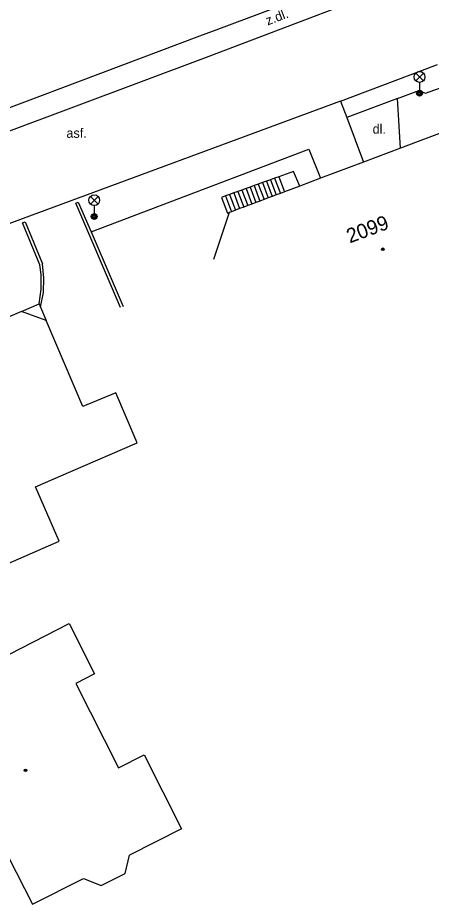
# Model space of a CAD drawing. Extents: x -539515 to -538098, y -1182060 to -1180157.
# Drawn here: x -538666.8 to -538638.2, y -1180563.8 to -1180502.6 of the extents above; entities that cross this region are included whole.
import ezdxf

# ---------------------------------------------------------------- set-up
doc = ezdxf.new("R2010")
doc.units = 0
for name, color, linetype in [('Vrstva 10', 7, 'Continuous'), ('Vrstva 11', 7, 'Continuous'), ('Vrstva 33', 7, 'Continuous'), ('Vrstva 39', 7, 'Continuous'), ('Vrstva 40', 7, 'Continuous'), ('Vrstva 47', 7, 'Continuous'), ('Vrstva 5', 7, 'Continuous'), ('Vrstva 7', 7, 'Continuous')]:
    doc.layers.add(name, color=color, linetype=linetype)

msp = doc.modelspace()

# ---------------------------------------------------------------- linework, layer by layer
at = {"layer": 'Vrstva 10'}
for p, q in [((-538653.744, -1180505.338), (-538644.295, -1180501.761)), ((-538667.569, -1180510.529), (-538653.744, -1180505.338)), ((-538644.5, -1180508.38), (-538637.81, -1180505.85))]:
    msp.add_line(p, q, dxfattribs=at)
msp.add_lwpolyline([(-538644.5, -1180508.38), (-538667.036, -1180516.708), (-538684.507, -1180523.314)], dxfattribs=at)
at = {"layer": 'Vrstva 11'}
for p, q in [((-538644.872, -1180500.372), (-538652.922, -1180503.41)), ((-538652.922, -1180503.41), (-538654.244, -1180503.888)), ((-538654.244, -1180503.888), (-538667.9, -1180509.035)), ((-538644.5, -1180508.38), (-538644.073, -1180509.515)), ((-538644.073, -1180509.515), (-538642.918, -1180512.583)), ((-538649.332, -1180513.802), (-538648.937, -1180514.851)), ((-538649.05, -1180513.701), (-538648.657, -1180514.745)), ((-538648.767, -1180513.599), (-538648.376, -1180514.639)), ((-538647.315, -1180514.238), (-538647.74, -1180513.23)), ((-538651.026, -1180514.411), (-538650.622, -1180515.484)), ((-538650.743, -1180514.309), (-538650.341, -1180515.379)), ((-538650.462, -1180514.208), (-538650.061, -1180515.273)), ((-538650.179, -1180514.107), (-538649.78, -1180515.167)), ((-538649.897, -1180514.005), (-538649.499, -1180515.062)), ((-538649.614, -1180513.904), (-538649.218, -1180514.956)), ((-538652.437, -1180514.918), (-538652.026, -1180516.012)), ((-538652.155, -1180514.817), (-538651.745, -1180515.907)), ((-538651.873, -1180514.716), (-538651.465, -1180515.801)), ((-538651.591, -1180514.614), (-538651.184, -1180515.696)), ((-538651.308, -1180514.513), (-538650.903, -1180515.59))]:
    msp.add_line(p, q, dxfattribs=at)
for points in [[(-538640.58, -1180508.2), (-538639.09, -1180507.64), (-538638.64, -1180507.83), (-538636.24, -1180506.97)], [(-538640.36, -1180511.62), (-538640.58, -1180508.2), (-538644.073, -1180509.515)], [(-538647.74, -1180513.23), (-538648.767, -1180513.599), (-538649.05, -1180513.701), (-538649.332, -1180513.802), (-538649.614, -1180513.904), (-538649.897, -1180514.005), (-538650.179, -1180514.107), (-538650.462, -1180514.208), (-538650.743, -1180514.309), (-538651.026, -1180514.411), (-538651.308, -1180514.513), (-538651.591, -1180514.614), (-538651.873, -1180514.716), (-538652.155, -1180514.817), (-538652.437, -1180514.918), (-538652.72, -1180515.02)], [(-538652.72, -1180515.02), (-538652.307, -1180516.118), (-538652.18, -1180516.07)]]:
    msp.add_lwpolyline(points, dxfattribs=at)
at = {"layer": 'Vrstva 33'}
for p, q in [((-538639.315, -1180506.97), (-538638.785, -1180506.44)), ((-538639.315, -1180506.44), (-538638.785, -1180506.97)), ((-538639.05, -1180507.08), (-538639.05, -1180507.83)), ((-538661.765, -1180515.48), (-538661.235, -1180514.95)), ((-538661.765, -1180514.95), (-538661.235, -1180515.48)), ((-538661.5, -1180515.59), (-538661.5, -1180516.34))]:
    msp.add_line(p, q, dxfattribs=at)
for centre, radius in [((-538639.05, -1180506.705), 0.375), ((-538639.05, -1180507.83), 0.2), ((-538639.05, -1180507.83), 0.145), ((-538639.05, -1180507.83), 0.0876), ((-538661.5, -1180515.215), 0.375), ((-538661.5, -1180516.34), 0.2), ((-538661.5, -1180516.34), 0.145), ((-538661.5, -1180516.34), 0.0876)]:
    msp.add_circle(centre, radius, dxfattribs=at)
at = {"layer": 'Vrstva 39'}
for centre, radius in [((-538641.582, -1180518.605), 0.09), ((-538641.582, -1180518.605), 0.0398), ((-538666.244, -1180554.583), 0.09), ((-538666.244, -1180554.583), 0.0398)]:
    msp.add_circle(centre, radius, dxfattribs=at)
at = {"layer": 'Vrstva 5'}
for p, q in [((-538636.2, -1180510.06), (-538640.36, -1180511.62)), ((-538640.36, -1180511.62), (-538642.918, -1180512.583)), ((-538642.918, -1180512.583), (-538645.896, -1180513.704)), ((-538645.896, -1180513.704), (-538647.315, -1180514.238)), ((-538647.315, -1180514.238), (-538648.376, -1180514.639)), ((-538649.218, -1180514.956), (-538649.499, -1180515.062)), ((-538648.937, -1180514.851), (-538649.218, -1180514.956)), ((-538648.657, -1180514.745), (-538648.937, -1180514.851)), ((-538648.376, -1180514.639), (-538648.657, -1180514.745)), ((-538650.903, -1180515.59), (-538651.184, -1180515.696)), ((-538650.622, -1180515.484), (-538650.903, -1180515.59)), ((-538650.341, -1180515.379), (-538650.622, -1180515.484)), ((-538650.061, -1180515.273), (-538650.341, -1180515.379)), ((-538649.78, -1180515.167), (-538650.061, -1180515.273)), ((-538649.499, -1180515.062), (-538649.78, -1180515.167)), ((-538652.18, -1180516.07), (-538653.273, -1180519.3)), ((-538652.026, -1180516.012), (-538652.18, -1180516.07)), ((-538651.745, -1180515.907), (-538652.026, -1180516.012)), ((-538651.465, -1180515.801), (-538651.745, -1180515.907)), ((-538651.184, -1180515.696), (-538651.465, -1180515.801)), ((-538666.52, -1180522.9), (-538670.19, -1180524.47)), ((-538664.81, -1180523.53), (-538666.52, -1180522.9)), ((-538662.28, -1180529.47), (-538664.81, -1180523.53)), ((-538660.01, -1180528.52), (-538662.28, -1180529.47)), ((-538658.53, -1180531.96), (-538660.01, -1180528.52)), ((-538663.12, -1180533.94), (-538658.53, -1180531.96)), ((-538665.56, -1180535.01), (-538663.12, -1180533.94)), ((-538663.92, -1180538.75), (-538665.56, -1180535.01)), ((-538673.06, -1180542.76), (-538663.92, -1180538.75)), ((-538673.5, -1180549.66), (-538663.23, -1180544.45)), ((-538663.23, -1180544.45), (-538661.47, -1180547.91)), ((-538661.47, -1180547.91), (-538662.78, -1180548.58)), ((-538662.78, -1180548.58), (-538659.82, -1180554.42)), ((-538659.82, -1180554.42), (-538658.05, -1180553.52)), ((-538658.05, -1180553.52), (-538655.47, -1180558.61)), ((-538655.47, -1180558.61), (-538659.064, -1180560.444)), ((-538659.36, -1180561.71), (-538659.064, -1180560.444)), ((-538665.75, -1180563.83), (-538662.23, -1180562.06)), ((-538662.23, -1180562.06), (-538661.02, -1180562.53)), ((-538661.02, -1180562.53), (-538659.36, -1180561.71))]:
    msp.add_line(p, q, dxfattribs=at)
msp.add_lwpolyline([(-538668.06, -1180559.31), (-538667.44, -1180560.524), (-538665.75, -1180563.83)], dxfattribs=at)
at = {"layer": 'Vrstva 7'}
for p, q in [((-538661.7, -1180517.41), (-538646.7, -1180511.7)), ((-538646.7, -1180511.7), (-538645.896, -1180513.704)), ((-538659.688, -1180522.632), (-538662.76, -1180515.42)), ((-538661.7, -1180517.41), (-538659.508, -1180522.555))]:
    msp.add_line(p, q, dxfattribs=at)
for points in [[(-538662.76, -1180515.42), (-538662.61, -1180515.35), (-538661.7, -1180517.41)], [(-538665.25, -1180519.68), (-538666.44, -1180516.79), (-538666.27, -1180516.72), (-538665.08, -1180519.61)], [(-538665.302, -1180522.379), (-538665.15, -1180521.367), (-538665.158, -1180520.345), (-538665.25, -1180519.68)], [(-538665.207, -1180522.602), (-538665.009, -1180521.598), (-538664.969, -1180520.576), (-538665.08, -1180519.61)], [(-538666.52, -1180522.9), (-538665.302, -1180522.379), (-538665.207, -1180522.602), (-538664.81, -1180523.53)]]:
    msp.add_lwpolyline(points, dxfattribs=at)

# ---------------------------------------------------------------- texts
at = {"layer": 'Vrstva 40'}
msp.add_text('z.dl.', height=0.65, rotation=20.67607, dxfattribs=at).set_placement((-538649.528, -1180503.152))
for s, p in [('dl.', (-538642.289, -1180510.622)), ('asf.', (-538663.418, -1180510.907))]:
    msp.add_text(s, height=0.65, dxfattribs=at).set_placement(p)
at = {"layer": 'Vrstva 47'}
msp.add_text('2099', height=1, rotation=20.63038, dxfattribs=at).set_placement((-538643.865, -1180518.205))

doc.saveas('drawing.dxf')
